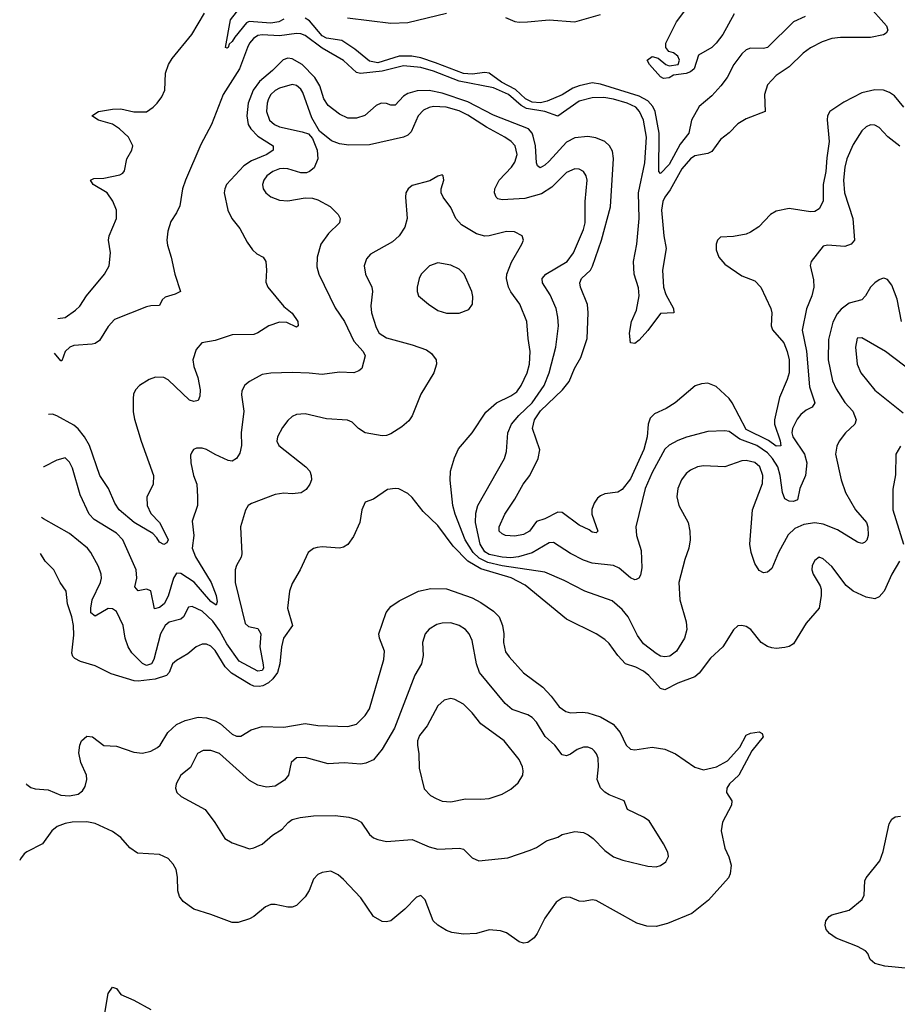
# Model space of a CAD drawing. Header units: inches. Extents: x 1173000 to 1307049, y 522583 to 678455.
# Tile 412 of 617: x 1195497 to 1199595, y 613800 to 618399. Entities that reach past the tile are written whole.
import ezdxf

# ---------------------------------------------------------------- set-up
doc = ezdxf.new("R2010")
doc.units = ezdxf.units.IN
doc.header["$MEASUREMENT"] = 0
doc.layers.add('B1691', color=7, linetype='Continuous')

msp = doc.modelspace()

# ---------------------------------------------------------------- linework, layer by layer
at = {"layer": 'B1691', "color": 5}
for points, elevation in [([(1198833.8, 618426.2), (1198780.9, 618330), (1198750.2, 618290), (1198729, 618270), (1198666.6, 618233.4), (1198647.6, 618170), (1198630, 618156.1), (1198610, 618148.2), (1198550, 618139.6), (1198530, 618128.5), (1198504.2, 618124.2), (1198490, 618132.3), (1198438, 618190), (1198428, 618210), (1198450, 618227.3), (1198479.3, 618219.3), (1198514.8, 618190), (1198530, 618183.1), (1198571.8, 618190), (1198577.6, 618210), (1198570, 618229), (1198550, 618244), (1198528, 618250), (1198515.3, 618270), (1198515.3, 618290), (1198563.7, 618390), (1198660.7, 618519.3)], 940), ([(1199456.8, 618470), (1199544.3, 618370), (1199551.4, 618350), (1199543.7, 618336.3), (1199530.8, 618329.2), (1199470, 618316.7), (1199330, 618316.4), (1199290, 618311.8), (1199243.9, 618296.1), (1199190, 618268.2), (1199156.5, 618243.5), (1199090, 618178.9), (1199030, 618139.1), (1198990, 618094.4), (1198974.8, 618050), (1198979.1, 617970), (1198890, 617936), (1198850, 617912.4), (1198810, 617870.9), (1198770, 617839.1), (1198730, 617783.5), (1198710, 617773.6), (1198650, 617763), (1198630, 617749.2), (1198590, 617701.9), (1198535.5, 617604.5), (1198510, 617569.8), (1198500.8, 617550), (1198493.9, 617510), (1198505.2, 617390), (1198516, 617330), (1198498.3, 617230), (1198504.2, 617150), (1198515.3, 617115.3), (1198551, 617050), (1198551.7, 617030), (1198490, 617027.3), (1198430, 616947.1), (1198390, 616903), (1198370, 616887.3), (1198350, 616889.2), (1198344.8, 616935.2), (1198354.7, 616990), (1198377.7, 617042.3), (1198390.6, 617110), (1198386.4, 617146.4), (1198366.9, 617210), (1198363.8, 617270), (1198378.9, 617350), (1198389.4, 617470.6), (1198387.6, 617590), (1198416.7, 617730), (1198423.6, 617850), (1198409.9, 617929.9), (1198392.1, 617970), (1198373.9, 617990), (1198333.5, 618010), (1198270, 618028.6), (1198224.7, 618035.3), (1198170, 618034), (1198110, 618018.9), (1198010, 617949.1), (1197950, 617970), (1197864.3, 617984.3), (1197839.1, 617999.1), (1197779.9, 618050), (1197710, 618080.5), (1197550, 618111.7), (1197430, 618159.4), (1197370, 618175.5), (1197290, 618183.8), (1197190, 618159.2), (1197088.2, 618148.2), (1197070, 618153), (1197010, 618209), (1196910, 618265.9), (1196830, 618325.2), (1196810, 618333.3), (1196790, 618335.2), (1196710, 618323.2), (1196630, 618329.1), (1196610, 618325), (1196588.3, 618311.7), (1196570.7, 618290), (1196561.4, 618270), (1196523.2, 618170), (1196447.4, 618050), (1196393, 617910), (1196343.2, 617816.8), (1196272, 617650), (1196257.7, 617610), (1196245.1, 617530), (1196230, 617497.6), (1196203, 617457), (1196188.9, 617411.1), (1196184.4, 617370), (1196186.7, 617346.7), (1196204.1, 617290), (1196221.1, 617210), (1196248.3, 617130), (1196223.4, 617116.6), (1196176.4, 617103.6), (1196162, 617090), (1196150, 617063.6), (1196110, 617063), (1196090, 617058), (1195940.5, 616999.5), (1195910, 616966.8), (1195870, 616900.2), (1195850, 616886.9), (1195836.1, 616883.9), (1195750, 616877.4), (1195730.7, 616869.3), (1195710.2, 616850), (1195693.8, 616806.2), (1195690, 616805.1), (1195659.3, 616842.1)], 980), ([(1196730, 618402.4), (1196708, 618390), (1196670, 618382.7), (1196568.5, 618391.5), (1196556.1, 618383.9), (1196501.7, 618318.3), (1196490, 618297), (1196474.9, 618285.1), (1196471.5, 618270), (1196466.3, 618266.3), (1196458, 618270), (1196482, 618398), (1196537, 618470)], 960), ([(1195674.8, 617004), (1195710, 617008.5), (1195758, 617042), (1195778.3, 617061.7), (1195809.8, 617110), (1195893.3, 617210), (1195915.8, 617250), (1195921.8, 617310), (1195912.7, 617370), (1195914.8, 617390), (1195949.9, 617470), (1195949.1, 617509.1), (1195931.7, 617551.7), (1195905.6, 617590), (1195839.7, 617630), (1195828, 617650), (1195843, 617657), (1195890, 617659.8), (1195965.3, 617674.7), (1195978.2, 617681.8), (1195986.8, 617693.2), (1195997.5, 617750), (1196020.9, 617790), (1196026.3, 617810), (1196005.3, 617850), (1195963.9, 617890), (1195930, 617911), (1195865.1, 617930), (1195834.7, 617950), (1195866, 617970), (1195930, 617982), (1195970, 617982.5), (1196030.6, 617969.4), (1196090, 617969.6), (1196120.4, 617990), (1196139.6, 618010), (1196161.2, 618038.8), (1196174.8, 618070), (1196178.6, 618150), (1196191.4, 618190), (1196210, 618218.6), (1196301.8, 618330), (1196359.9, 618430)], 980), ([(1199165.9, 618414.1), (1199110.6, 618389.4), (1198990, 618269.8), (1198970, 618264.7), (1198910, 618266.6), (1198890, 618258.7), (1198870, 618239.7), (1198832.4, 618190), (1198801.2, 618130), (1198771.4, 618090), (1198730, 618044.4), (1198670, 617994.5), (1198634.4, 617930), (1198622.7, 617870), (1198581.9, 617818.1), (1198530, 617723.2), (1198490, 617681.4), (1198481.4, 617690), (1198482.7, 617870), (1198464.7, 617970), (1198454.1, 617994.1), (1198430, 618019.9), (1198390, 618041.4), (1198210, 618098.7), (1198170, 618103.8), (1198109.3, 618090.7), (1198080.7, 618079.3), (1198030, 618048.4), (1197960.7, 618019.3), (1197929.2, 618010.8), (1197890, 618013.5), (1197859.4, 618030), (1197813.1, 618073.1), (1197747.7, 618107.7), (1197690, 618149.3), (1197670, 618152.2), (1197610, 618145.6), (1197570, 618147.4), (1197438.2, 618198.2), (1197370, 618220.4), (1197328.2, 618228.2), (1197270, 618229.2), (1197170, 618197.8), (1197130, 618205.1), (1197062.4, 618262.4), (1197001.8, 618301.8), (1196930, 618312.9), (1196910, 618324.6), (1196850, 618394.5), (1196830, 618406.1)], 960), ([(1197027.4, 618407.4), (1197230, 618383), (1197310, 618385.9), (1197490, 618429.6)], 960), ([(1197766, 618410), (1197810, 618391), (1197830, 618387), (1197868.6, 618388.6), (1197970, 618399.3), (1198090, 618389.5), (1198210, 618423.4)], 960), ([(1199626.3, 617990), (1199583, 618043), (1199559.3, 618059.2), (1199530.5, 618070.5), (1199490, 618072.2), (1199430, 618057), (1199345.2, 618014.8), (1199280.9, 617970), (1199270.2, 617950), (1199268.4, 617931.6), (1199277.7, 617830), (1199265.7, 617754.3), (1199261.3, 617690), (1199249.6, 617629.6), (1199248.7, 617551.3), (1199230, 617515.8), (1199210, 617503.5), (1199190, 617501.1), (1199090, 617517.2), (1199030, 617505.1), (1199003.7, 617490), (1198948.8, 617431.2), (1198910, 617406.4), (1198890, 617397.2), (1198830, 617386), (1198770, 617382.9), (1198755.5, 617370), (1198748.9, 617350), (1198750, 617324.7), (1198761.5, 617290), (1198790, 617257.4), (1198870, 617202.6), (1198930, 617179.5), (1198958.3, 617150), (1199005.5, 617050), (1199009.1, 617030), (1199005.8, 616970), (1199012.9, 616950), (1199065.2, 616890), (1199081.6, 616850), (1199090.6, 616810), (1199090, 616749.3), (1199081.7, 616718.3), (1199044.8, 616635.2), (1199022.2, 616530), (1199022.3, 616510), (1199047.9, 616432.1), (1199051.3, 616408.7), (1199030, 616407.5), (1198993.9, 616433.9), (1198890, 616485.3), (1198823.8, 616610), (1198810, 616629.3), (1198750, 616686.2), (1198710, 616700.7), (1198680.9, 616699.1), (1198650.9, 616689.1), (1198557.7, 616610), (1198516.5, 616583.5), (1198462.4, 616557.6), (1198441.8, 616538.2), (1198432.6, 616510), (1198427.5, 616450), (1198411.6, 616391.6), (1198350, 616254.8), (1198310, 616205.4), (1198290, 616192.7), (1198230, 616184.6), (1198210, 616175.8), (1198195.9, 616164.1), (1198179.4, 616140.6), (1198169.4, 616110.6), (1198169.4, 616090), (1198196.9, 616010), (1198190, 616002), (1198170, 616005.5), (1198156.9, 616016.9), (1198110, 616037.5), (1198030, 616097.4), (1198010, 616099.1), (1197950, 616067), (1197910, 616055.7), (1197878, 616010), (1197850, 615993.8), (1197810, 615987.3), (1197766, 615990), (1197750, 615996.9), (1197736.9, 616010), (1197735.8, 616030), (1197763.4, 616090), (1197810, 616159.6), (1197848.7, 616230), (1197879, 616270), (1197918.6, 616350), (1197926, 616390), (1197892.5, 616490), (1197900.7, 616530), (1197930, 616572.6), (1198031.6, 616670), (1198062.9, 616710), (1198087.5, 616770), (1198118, 616822), (1198146.5, 616910), (1198151.5, 617030), (1198148.8, 617068.8), (1198116.1, 617150), (1198113.6, 617170), (1198121.5, 617190), (1198162.9, 617230), (1198172.4, 617247.6), (1198214.5, 617370), (1198255.4, 617524.6), (1198270.4, 617750.4), (1198265, 617785), (1198251.6, 617810), (1198229.7, 617830), (1198187.7, 617847.7), (1198150, 617853.5), (1198090, 617847.3), (1198050, 617826.6), (1197970, 617738.1), (1197950, 617719.2), (1197928, 617708), (1197916, 617716), (1197910.4, 617730.4), (1197905.3, 617810), (1197895, 617855), (1197889.9, 617870), (1197873, 617890), (1197710, 617952.9), (1197590, 618015.4), (1197470, 618055.4), (1197410, 618068.6), (1197353.3, 618066.7), (1197310, 618055.3), (1197290, 618042.2), (1197250, 617999.9), (1197230, 617999.4), (1197210, 618008.3), (1197184.9, 618010), (1197161.4, 617998.5), (1197108.8, 617951.2), (1197070, 617939.6), (1197030, 617939.4), (1196990, 617958.3), (1196938.3, 617998.3), (1196917.7, 618030), (1196899.2, 618090), (1196875.8, 618130), (1196815.8, 618190), (1196770, 618216.5), (1196750, 618219), (1196727.5, 618212.5), (1196678.4, 618161.6), (1196617.7, 618110), (1196587.9, 618070), (1196564.5, 618010), (1196558.2, 617950), (1196564.6, 617910), (1196576.8, 617890), (1196610, 617855.1), (1196681.1, 617810), (1196681.1, 617790), (1196652, 617770), (1196580, 617740), (1196543.4, 617716.6), (1196463.5, 617630), (1196454.6, 617610), (1196452.4, 617590), (1196468.9, 617508.9), (1196488, 617470), (1196524.6, 617424.6), (1196559.7, 617359.7), (1196584.3, 617324.3), (1196605.4, 617305.4), (1196634.4, 617290), (1196646.3, 617270), (1196650.2, 617230), (1196647.3, 617172.7), (1196655.5, 617150), (1196730, 617060.3), (1196770, 617028.5), (1196795.6, 616990), (1196798, 616970), (1196790, 616962.9), (1196744.1, 616984.1), (1196710, 616985.7), (1196660.2, 616970), (1196610, 616936.1), (1196590, 616929.1), (1196490, 616927.4), (1196410, 616901.5), (1196348.5, 616890), (1196321.8, 616858.2), (1196306.2, 616810), (1196310, 616778.8), (1196328.4, 616728.4), (1196340.4, 616670), (1196338.6, 616641.4), (1196330, 616621.1), (1196310, 616615.5), (1196290, 616622.5), (1196190, 616716.8), (1196170, 616728.4), (1196130.9, 616729.1), (1196101.5, 616718.5), (1196057, 616690), (1196037.4, 616670), (1196029.1, 616650), (1196027.2, 616630), (1196027.6, 616567.6), (1196032.7, 616532.7), (1196064.1, 616430), (1196122.2, 616270), (1196120.6, 616230), (1196091.1, 616168.9), (1196091.8, 616130), (1196110, 616092.6), (1196150, 616050.2), (1196160.9, 616030), (1196190.1, 615970), (1196183.8, 615956.2), (1196170, 615947.9), (1196150, 615958), (1196138.2, 615978.2), (1196118.6, 615998.6), (1196031.7, 616050), (1195961.8, 616110), (1195940.8, 616140.8), (1195911.5, 616210), (1195872, 616270), (1195822.6, 616410), (1195800.1, 616450), (1195770, 616487.5), (1195750, 616504.8), (1195670, 616548.3), (1195650, 616556.5), (1195631.7, 616555.8)], 1020), ([(1199607.9, 617807.9), (1199551.4, 617851.4), (1199510, 617895.4), (1199490, 617907.1), (1199470, 617907.6), (1199450, 617898.2), (1199430, 617880.4), (1199390, 617816), (1199360.4, 617750), (1199350.6, 617710), (1199343.8, 617650), (1199348.6, 617590), (1199387.8, 617470), (1199395.9, 617370), (1199380.4, 617350), (1199350, 617340.2), (1199270, 617345.3), (1199250, 617341.6), (1199194, 617270), (1199189.1, 617250.9), (1199204.5, 617184.5), (1199205.8, 617150), (1199196.8, 617110), (1199171.5, 617048.5), (1199151.3, 616948.7), (1199171.7, 616851.7), (1199184.7, 616684.7), (1199210.2, 616610), (1199197.7, 616590), (1199170, 616575.4), (1199144.8, 616555.2), (1199127.5, 616532.5), (1199105.9, 616490), (1199103.3, 616470), (1199108, 616450), (1199162.7, 616370), (1199173.7, 616330), (1199166, 616270), (1199139.7, 616210), (1199130, 616157.2), (1199111.3, 616148.7), (1199090, 616149.8), (1199070, 616160.7), (1199059.3, 616190), (1199049.2, 616270), (1199037.3, 616310), (1199012.9, 616350), (1198990, 616375.7), (1198939.6, 616410), (1198859.5, 616439.5), (1198810, 616475.4), (1198790, 616478.7), (1198710, 616475.5), (1198610.8, 616449.2), (1198570, 616433.5), (1198530, 616411.6), (1198510, 616392.9), (1198450, 616284.5), (1198418.6, 616210), (1198374.6, 616030), (1198377.4, 615990), (1198399.1, 615919.1), (1198401.8, 615838.2), (1198396, 615804), (1198389.2, 615790.8), (1198376.3, 615783.7), (1198370, 615782), (1198350, 615792.2), (1198296.5, 615836.5), (1198270, 615849.4), (1198170, 615861.1), (1198130, 615874.1), (1198070, 615905.6), (1197990, 615957.7), (1197970, 615956.1), (1197890, 615908.4), (1197827.2, 615890), (1197790, 615885), (1197750, 615888), (1197690, 615901.7), (1197670, 615913.3), (1197648.3, 615950), (1197625.4, 616050), (1197626.6, 616093.4), (1197636.8, 616130), (1197761.1, 616350), (1197770, 616382), (1197777, 616470), (1197794, 616510), (1197827.7, 616550), (1197890, 616610.1), (1197946.1, 616690), (1197970.4, 616750), (1198001.1, 616870), (1198012.7, 616970), (1198010.6, 617010), (1198002.6, 617050), (1197974.3, 617114.3), (1197938.2, 617170), (1197937.6, 617190), (1197954.5, 617210), (1198053.8, 617270), (1198083.4, 617310), (1198130, 617419.5), (1198137.8, 617450), (1198138.5, 617550), (1198147.1, 617650), (1198143, 617670), (1198130, 617689.5), (1198110, 617700.5), (1198090, 617702), (1198050, 617684.8), (1197982.4, 617617.6), (1197933.6, 617586.4), (1197855.6, 617564.4), (1197750, 617557.3), (1197730, 617562.4), (1197721.5, 617570), (1197714.6, 617590), (1197715.9, 617610), (1197736.8, 617650), (1197793.8, 617710), (1197810, 617734), (1197819.8, 617770), (1197810.6, 617810), (1197792.8, 617830), (1197763.5, 617850), (1197676.7, 617896.7), (1197590, 617952.9), (1197550, 617973), (1197488.8, 617991.2), (1197430, 617993.9), (1197410, 617989.9), (1197383.2, 617976.8), (1197358, 617950), (1197324.7, 617875.3), (1197310, 617860.4), (1197290, 617850.8), (1197130, 617814.2), (1197033.5, 617813.5), (1196990, 617819.8), (1196953.3, 617833.3), (1196898, 617878), (1196860.9, 617940.9), (1196819.4, 618059.4), (1196810, 618075.3), (1196790, 618091.4), (1196770, 618096.5), (1196710, 618079.6), (1196690, 618068.6), (1196670.1, 618050), (1196658.8, 618030), (1196652.2, 618010), (1196649.1, 617970), (1196663.5, 617930), (1196686.4, 617910), (1196710, 617899.3), (1196816.2, 617876.2), (1196845.7, 617865.7), (1196864.4, 617844.4), (1196886.3, 617790), (1196888.9, 617750), (1196872.1, 617707.9), (1196850.2, 617689.8), (1196835.8, 617684.2), (1196810, 617683.8), (1196750, 617703.4), (1196730, 617704.9), (1196710, 617702.3), (1196679.6, 617690), (1196651.4, 617670), (1196637.2, 617650), (1196631.2, 617630), (1196633.6, 617610), (1196646.3, 617590), (1196670, 617571.3), (1196710, 617555.6), (1196750, 617552.4), (1196830, 617567.2), (1196864.9, 617564.9), (1196890, 617557.1), (1196946.4, 617526.4), (1196983.8, 617490), (1196994, 617470), (1196990.4, 617450), (1196939.2, 617400.8), (1196902.9, 617350), (1196886.5, 617290), (1196885.2, 617245.2), (1196894.4, 617210), (1196970, 617053.4), (1197014.5, 616990), (1197056.9, 616896.9), (1197101.1, 616850), (1197110.9, 616829.1), (1197095.3, 616770), (1197081.1, 616758.9), (1197058, 616750), (1196990, 616752.4), (1196910, 616741.5), (1196848.7, 616748.7), (1196770, 616750.9), (1196670, 616747.9), (1196630, 616741.4), (1196570.4, 616710), (1196548.1, 616691.9), (1196534.8, 616665.2), (1196532.5, 616647.5), (1196543.5, 616570), (1196530.9, 616470), (1196533.6, 616410), (1196525.6, 616374.4), (1196510.2, 616349.8), (1196490, 616337.4), (1196470, 616340.4), (1196410, 616367.6), (1196370, 616391.7), (1196350, 616397.8), (1196322.6, 616397.4), (1196309.1, 616390.9), (1196300.7, 616379.3), (1196295.2, 616364.8), (1196295.8, 616330), (1196309.1, 616270), (1196324, 616230), (1196328.2, 616170), (1196327.1, 616130), (1196303.1, 616056.9), (1196310.1, 615990), (1196303.1, 615930), (1196318.5, 615890), (1196391.6, 615770), (1196415.1, 615710), (1196419.4, 615680.6), (1196414.9, 615665.1), (1196390, 615682), (1196311.8, 615771.8), (1196250, 615812.4), (1196230, 615814.2), (1196215, 615790), (1196190, 615707.1), (1196171.3, 615670), (1196150, 615654), (1196127.3, 615647.3), (1196110, 615731.3), (1196090, 615738.5), (1196050, 615730.8), (1196035, 615750), (1196044.1, 615790), (1196041.3, 615830), (1195979.5, 615970), (1195950, 616000.5), (1195844.8, 616064.8), (1195820.9, 616090), (1195779.8, 616179.8), (1195744.4, 616304.4), (1195730, 616332.7), (1195710, 616352.7), (1195670, 616341.3), (1195610, 616311.1), (1195608.2, 616310.8)], 1040), ([(1199615.8, 616990), (1199594.5, 617094.5), (1199570, 617159), (1199550, 617186), (1199538, 617190), (1199530, 617191.8), (1199510, 617183.7), (1199490, 617169.4), (1199470, 617149.5), (1199447.2, 617110), (1199429.2, 617090.8), (1199370, 617075.9), (1199332.8, 617047.2), (1199314.9, 617025.1), (1199294.3, 616985.7), (1199274.2, 616905.8), (1199272.8, 616810), (1199293, 616713), (1199310, 616675.6), (1199350, 616611.5), (1199387.1, 616570), (1199403.5, 616530), (1199396.5, 616510), (1199354, 616470), (1199324.2, 616430), (1199312.4, 616407.6), (1199307.1, 616370), (1199333.4, 616250), (1199353.4, 616190), (1199400.2, 616110), (1199450.9, 616050), (1199457.4, 616030), (1199458.8, 615990), (1199452.5, 615967.5), (1199442.2, 615957.8), (1199430, 615952.4), (1199410, 615958.4), (1199316, 616016), (1199250, 616042.7), (1199210, 616049.4), (1199158.6, 616041.4), (1199117.3, 616022.7), (1199086.5, 615993.5), (1199040.9, 615910), (1199010, 615835.6), (1198990, 615818), (1198970, 615814.7), (1198950, 615826.6), (1198930, 615859.6), (1198912.7, 615910), (1198906.9, 615950), (1198919.3, 616110), (1198966.5, 616233.5), (1198968.1, 616270), (1198953.2, 616310), (1198930, 616330.4), (1198890, 616340.5), (1198870, 616338.5), (1198790, 616310.7), (1198690, 616314.6), (1198662, 616310), (1198630, 616295.8), (1198610, 616279.2), (1198588.4, 616250), (1198571.1, 616210), (1198565.4, 616170), (1198574.7, 616130), (1198618.2, 616050), (1198627.1, 616010), (1198628.1, 615970), (1198622.2, 615930), (1198603, 615877), (1198574.7, 615770), (1198579.7, 615690), (1198610, 615586), (1198613, 615550), (1198602.3, 615510), (1198564.4, 615450), (1198533.9, 615426.1), (1198510, 615422.3), (1198490, 615426.1), (1198470, 615438), (1198410, 615483.7), (1198383, 615523), (1198338.2, 615610), (1198310, 615644.4), (1198264.4, 615684.4), (1198137, 615730), (1198040, 615780), (1197950, 615818.2), (1197750, 615847.4), (1197684.1, 615864.1), (1197643.4, 615883.4), (1197615.4, 615910), (1197578.2, 615970), (1197530.4, 616090), (1197520.5, 616130), (1197507.6, 616247.6), (1197509, 616290), (1197527, 616353), (1197545.9, 616394.1), (1197609.7, 616470), (1197673.3, 616566.7), (1197723.6, 616610), (1197790, 616642.3), (1197818.5, 616661.5), (1197839.5, 616690), (1197867.5, 616750), (1197877.2, 616790), (1197881.2, 616850), (1197871.1, 616910), (1197866, 616990), (1197832.4, 617070), (1197790, 617128.4), (1197779.5, 617150), (1197769.9, 617190), (1197772.3, 617210), (1197793.3, 617266.7), (1197842, 617350), (1197849.4, 617370), (1197844, 617390), (1197808.1, 617408.1), (1197770, 617409.7), (1197690.2, 617389.8), (1197670, 617388.8), (1197630, 617398.5), (1197560.5, 617440.5), (1197533.7, 617470), (1197510, 617522.7), (1197475.1, 617570), (1197466, 617590), (1197465.2, 617610), (1197477.2, 617650), (1197475.3, 617670), (1197470, 617674), (1197450, 617668.7), (1197412.8, 617647.2), (1197330, 617624.5), (1197310.7, 617610), (1197300.5, 617590), (1197298.4, 617570), (1197307.2, 617470), (1197296, 617430), (1197268.9, 617390), (1197238.6, 617361.4), (1197135.6, 617304.4), (1197117.3, 617282.7), (1197105.5, 617250), (1197111.3, 617210), (1197141.3, 617150), (1197144.7, 617130), (1197137.7, 617062.3), (1197139.8, 617030), (1197161.6, 616961.6), (1197175.7, 616935.7), (1197210, 616913.8), (1197330, 616881.2), (1197396.7, 616856.7), (1197420.5, 616840.5), (1197441.3, 616810), (1197443.1, 616790), (1197431.6, 616750), (1197370.3, 616650), (1197330, 616549.3), (1197313.9, 616526.1), (1197282.5, 616497.5), (1197230, 616464), (1197210, 616456.4), (1197190, 616455.1), (1197110, 616469.8), (1197078.9, 616490), (1197050, 616519.7), (1197028.1, 616528.1), (1196930, 616535.2), (1196830, 616558.1), (1196790, 616555), (1196770, 616545.5), (1196750, 616527.8), (1196725.2, 616494.8), (1196701.2, 616450), (1196698, 616430), (1196707.8, 616410), (1196832.9, 616310), (1196851.6, 616290), (1196858.9, 616270), (1196859.5, 616250), (1196852, 616230), (1196835, 616205), (1196811.1, 616188.9), (1196770, 616184.5), (1196730, 616187.3), (1196690, 616181.7), (1196580.2, 616139.8), (1196564.9, 616130), (1196551.3, 616108.7), (1196529.1, 616030), (1196535.1, 615904.9), (1196532, 615888), (1196509.1, 615850), (1196502.8, 615830), (1196503.5, 615770), (1196550, 615579.5), (1196565.4, 615565.4), (1196610, 615554.8), (1196623.4, 615530), (1196618, 615470), (1196634.9, 615385.1), (1196636.3, 615370), (1196630, 615358.5), (1196610, 615356.4), (1196522.9, 615402.9), (1196463.9, 615483.9), (1196430, 615546.8), (1196399.6, 615590), (1196350, 615635.8), (1196302.1, 615657.9), (1196285.6, 615654.4), (1196262.5, 615610), (1196250, 615598.7), (1196195.6, 615584.4), (1196177, 615570), (1196155, 615530), (1196123.3, 615410), (1196113.4, 615390), (1196090, 615382.4), (1196070, 615391.6), (1196021.1, 615441.1), (1196003.4, 615470), (1195989, 615510), (1195980.7, 615570), (1195950, 615635.4), (1195930, 615647.7), (1195910, 615648.1), (1195850, 615612.8), (1195830, 615628.3), (1195829, 615651), (1195836.2, 615690), (1195874.6, 615770), (1195879, 615790), (1195878.2, 615810), (1195865.6, 615845.6), (1195829.7, 615910), (1195814, 615930), (1195730, 615999.4), (1195607.8, 616067.8), (1195599.7, 616074.7)], 1060), ([(1199670, 616751.8), (1199539.7, 616850), (1199430, 616913.3), (1199408.7, 616911.3), (1199400.6, 616870), (1199408.1, 616790), (1199425.1, 616750), (1199490, 616668.4), (1199622.5, 616562.5)], 1080), ([(1199610, 616407), (1199588.8, 616370), (1199586.7, 616273.3), (1199574, 616206), (1199575, 616110), (1199623.9, 615950)], 1080), ([(1199605.8, 615870), (1199569.2, 615810), (1199534.6, 615730), (1199510, 615702.9), (1199490, 615694), (1199450, 615702.4), (1199390, 615729.7), (1199356.5, 615756.5), (1199290, 615844.5), (1199250, 615881.2), (1199230, 615889.2), (1199210, 615873.2), (1199198.4, 615850), (1199196.4, 615830), (1199202, 615810), (1199235.1, 615755.1), (1199239.5, 615739.5), (1199240.3, 615710), (1199230.4, 615650), (1199170, 615580.9), (1199110, 615484.4), (1199090, 615472.1), (1199070, 615466.6), (1199030, 615462.3), (1199010, 615465.3), (1198990, 615471.8), (1198959.8, 615490), (1198911.1, 615550), (1198890, 615564.4), (1198870, 615569.7), (1198850, 615567.6), (1198830, 615549.5), (1198781.5, 615470), (1198723.3, 615416.7), (1198670, 615346.6), (1198649.6, 615330.4), (1198570, 615300.2), (1198510, 615269.1), (1198490, 615274.6), (1198435.1, 615335.1), (1198410, 615356.1), (1198374.4, 615374.4), (1198325.8, 615390), (1198290, 615428.7), (1198250, 615485.1), (1198230, 615503.5), (1198190, 615530.7), (1198050, 615599.8), (1197858.1, 615758.1), (1197792.1, 615792.1), (1197650, 615834.9), (1197589.2, 615869.2), (1197520.8, 615940.8), (1197450, 616036.8), (1197381.2, 616101.2), (1197330, 616168), (1197310, 616186.6), (1197267.2, 616207.2), (1197250, 616209.7), (1197215.4, 616204.6), (1197150, 616159.5), (1197110, 616145.2), (1197095.5, 616110), (1197085.3, 616050), (1197055.5, 615984.5), (1197030, 615947.3), (1197010, 615935.6), (1196990, 615931.3), (1196910, 615936.4), (1196886.4, 615933.6), (1196870, 615929.6), (1196843.8, 615910), (1196807.4, 615830), (1196770, 615765.1), (1196757.5, 615730), (1196748.2, 615650), (1196771.5, 615570), (1196729.4, 615510), (1196719.8, 615470), (1196711.6, 615390), (1196700.4, 615350), (1196680, 615320), (1196658.6, 615301.4), (1196632.4, 615287.6), (1196615.5, 615284.5), (1196590, 615286.4), (1196573.5, 615293.5), (1196486.4, 615346.4), (1196457, 615377), (1196410, 615453), (1196390, 615472.2), (1196370, 615481.5), (1196350, 615481.6), (1196322, 615470), (1196282.7, 615437.3), (1196230, 615406.2), (1196211.3, 615390), (1196194.6, 615350), (1196183.4, 615336.6), (1196130, 615318), (1196050, 615308.9), (1196031.7, 615311.7), (1195924.1, 615344.1), (1195850, 615380.7), (1195781, 615401), (1195755, 615415), (1195745.3, 615425.3), (1195740.7, 615440.7), (1195750, 615524.7), (1195748.9, 615570), (1195741.2, 615610), (1195720.2, 615670), (1195714.4, 615730), (1195686.4, 615770), (1195656.8, 615830), (1195615.8, 615870), (1195593.7, 615905.2)], 1080), ([(1195528, 614829.2), (1195530, 614827), (1195550, 614812), (1195570, 614806), (1195630, 614802.4), (1195690, 614777.4), (1195730, 614774.3), (1195770, 614781.6), (1195790, 614797), (1195803, 614817), (1195810.2, 614849.8), (1195808.9, 614870), (1195782.8, 614930), (1195773.9, 614973.9), (1195777.5, 615010), (1195785.4, 615030), (1195810, 615052.1), (1195838, 615050), (1195890, 615009.6), (1195950, 615005.7), (1196030, 614977.1), (1196070, 614973.3), (1196110, 614982.2), (1196140.9, 614999.1), (1196152.8, 615010), (1196189.7, 615070.3), (1196230, 615106.9), (1196270, 615125.4), (1196330, 615141.7), (1196370, 615138), (1196410, 615124.7), (1196434.2, 615110), (1196490, 615061.8), (1196510, 615052.3), (1196530, 615052.6), (1196577.5, 615082.5), (1196630, 615098.3), (1196730, 615094.9), (1196830, 615112.1), (1196890, 615102.9), (1197030, 615097.4), (1197070, 615108.7), (1197110, 615148.7), (1197130, 615179.7), (1197198, 615410), (1197201.4, 615450), (1197177.7, 615510), (1197174.3, 615530), (1197209.1, 615630), (1197230, 615657.7), (1197270, 615684.5), (1197359.3, 615730), (1197417.3, 615742.7), (1197490, 615740.6), (1197610, 615698.3), (1197650, 615677.3), (1197710, 615636.8), (1197735.7, 615610), (1197752.6, 615570), (1197758, 615530), (1197756.5, 615490), (1197766.3, 615446.3), (1197782.5, 615422.5), (1197850, 615348.5), (1197940.7, 615280.7), (1197979.4, 615239.4), (1198016.8, 615190), (1198047.4, 615167.4), (1198070, 615161.6), (1198125.3, 615165.3), (1198150, 615162), (1198210, 615142.4), (1198268.6, 615108.6), (1198301.6, 615070), (1198330, 615009.7), (1198350, 614992), (1198370, 614988.2), (1198450, 615000.8), (1198510, 614991.7), (1198559.2, 614970), (1198650, 614907.4), (1198690, 614895.4), (1198751.4, 614908.6), (1198802.9, 614937.1), (1198859.5, 615000.5), (1198890, 615057), (1198910, 615067), (1198950, 615072), (1198964.7, 615064.7), (1198969.2, 615050), (1198915.6, 614984.4), (1198856.2, 614870), (1198811.8, 614830), (1198798.7, 614810), (1198798.4, 614790), (1198822.4, 614750), (1198821.3, 614730), (1198779.6, 614650), (1198773.6, 614610), (1198789.6, 614530), (1198808.8, 614488.8), (1198820.4, 614450), (1198815.3, 614410), (1198807.3, 614390), (1198714, 614286), (1198635.4, 614224.6), (1198522, 614178), (1198470, 614163.1), (1198425.7, 614165.7), (1198379, 614179), (1198190, 614285.3), (1198170, 614288.7), (1198130, 614279.5), (1198110, 614282.4), (1198070, 614299.3), (1198050, 614300.4), (1198030, 614296.4), (1198002.9, 614277.1), (1197950, 614203), (1197914, 614130), (1197899.6, 614110), (1197870, 614088.7), (1197850, 614085.3), (1197830, 614092.4), (1197770, 614133.7), (1197742.5, 614142.5), (1197690, 614147.2), (1197630, 614130.3), (1197570, 614127.6), (1197515.6, 614135.6), (1197490, 614144.9), (1197450.4, 614170), (1197428.5, 614190), (1197390, 614287.3), (1197370, 614307.7), (1197350, 614300.4), (1197295.4, 614244.6), (1197230, 614190.5), (1197210, 614184.6), (1197190, 614186.3), (1197150, 614210.7), (1197090, 614298), (1197010, 614383.1), (1196984.8, 614404.8), (1196950, 614421.1), (1196910, 614416), (1196890, 614406.4), (1196870, 614384), (1196848.6, 614331.4), (1196830, 614302), (1196790, 614262), (1196770, 614253.4), (1196750, 614253), (1196690, 614265.5), (1196670, 614265.5), (1196644.4, 614255.6), (1196590, 614210.4), (1196570, 614199.5), (1196518, 614182), (1196490, 614182), (1196390, 614219.6), (1196310, 614244), (1196260, 614280), (1196243.1, 614303.1), (1196235.2, 614330), (1196234.2, 614394.2), (1196227.6, 614430), (1196214.6, 614454.6), (1196190, 614480.3), (1196150, 614499.6), (1196046.6, 614506.6), (1196011.4, 614531.4), (1195970, 614578.7), (1195930, 614607.4), (1195850, 614644.6), (1195810, 614652.3), (1195742, 614650), (1195710, 614644.7), (1195672, 614630), (1195647.6, 614610), (1195603.7, 614550), (1195530, 614512.7), (1195517.7, 614502.3), (1195500.4, 614479.6), (1195497.3, 614472.2)], 1120), ([(1199650, 613966.8), (1199537.4, 613977.4), (1199489.9, 613989.9), (1199468.4, 614010), (1199457.4, 614037.4), (1199447, 614050), (1199409.6, 614070), (1199309.5, 614109.5), (1199279.2, 614130), (1199262.8, 614150), (1199258.8, 614170), (1199262.4, 614190), (1199276.9, 614210), (1199290, 614218), (1199370, 614240.2), (1199431, 614290), (1199440.4, 614310), (1199444, 614376), (1199449.7, 614390), (1199513.5, 614470), (1199530, 614513.4), (1199556.9, 614643.1), (1199570, 614664.4), (1199584.9, 614675.1), (1199610, 614679.5)], 1080), ([(1195890, 613731), (1195910, 613850.8), (1195930, 613880.5), (1195950, 613874.4), (1195970, 613845.3), (1196030, 613818.7), (1196110, 613775.6)], 1080)]:
    msp.add_lwpolyline(points, dxfattribs=dict(at, elevation=elevation))
for points, elevation in [([(1197450, 617263.1), (1197410.6, 617250), (1197372.4, 617210), (1197363.1, 617190), (1197352.7, 617150), (1197352.7, 617130), (1197359.1, 617110), (1197406, 617070), (1197450, 617041.5), (1197490, 617029.2), (1197550, 617029), (1197594.3, 617045.7), (1197611.8, 617070), (1197613, 617107), (1197608, 617130), (1197572.8, 617210), (1197550, 617234.3), (1197510, 617252.1)], 1080), ([(1197510, 615581.2), (1197470, 615580.9), (1197445.7, 615574.3), (1197410, 615553), (1197390.2, 615529.8), (1197378.3, 615490), (1197381.3, 615430), (1197372.9, 615390), (1197343.1, 615336.9), (1197247.7, 615090), (1197190, 614991.3), (1197150, 614941.7), (1197113.9, 614926.1), (1197090, 614921.4), (1197012.4, 614927.6), (1196937.1, 614922.9), (1196830, 614952.4), (1196790, 614950.8), (1196764.9, 614930), (1196752, 614870), (1196733.2, 614846.8), (1196690, 614818.7), (1196650, 614814.8), (1196610, 614823.5), (1196570, 614845.1), (1196430, 614971.3), (1196390, 614986.3), (1196354.1, 614985.9), (1196327.8, 614972.2), (1196294.2, 614905.8), (1196250.3, 614869.7), (1196227.7, 614830), (1196224.9, 614810), (1196230.5, 614790), (1196250.6, 614770), (1196362.8, 614710), (1196409.2, 614649.2), (1196454.7, 614574.7), (1196490, 614554.4), (1196570, 614526.7), (1196590.6, 614530.6), (1196630, 614548.7), (1196678, 614590), (1196722.7, 614617.3), (1196750.8, 614649.2), (1196770, 614663.1), (1196807.1, 614672.9), (1196870, 614679.7), (1196970, 614682), (1197034.5, 614674.5), (1197070, 614663.5), (1197091.3, 614650), (1197130, 614593.7), (1197150, 614578), (1197170, 614570.3), (1197210, 614561.1), (1197330, 614570.3), (1197410, 614535.5), (1197450, 614524.7), (1197551.3, 614530), (1197570, 614525.3), (1197610, 614484.4), (1197642, 614470), (1197776.2, 614483.8), (1197880.6, 614519.4), (1197910, 614532.2), (1197956.6, 614563.4), (1198010, 614581.2), (1198030, 614592.5), (1198090, 614606.6), (1198130, 614602.3), (1198152.3, 614592.3), (1198175, 614575), (1198230, 614518), (1198270, 614489.1), (1198313.3, 614473.3), (1198430, 614445.2), (1198470, 614442.6), (1198490, 614448.5), (1198515.1, 614464.9), (1198526.3, 614490), (1198523.5, 614510), (1198503.5, 614550), (1198436.5, 614656.5), (1198410, 614674.8), (1198336, 614710), (1198319.3, 614750), (1198250, 614778.9), (1198230, 614791.3), (1198210, 614811.8), (1198193.3, 614850), (1198199.8, 614910), (1198198.3, 614950), (1198191.4, 614970), (1198181.9, 614981.9), (1198170, 614993.2), (1198150, 615001), (1198130, 615001), (1198100.3, 614990), (1198070, 614968.3), (1198050, 614961.1), (1198030, 614964.7), (1197996.8, 615010), (1197951.3, 615051.3), (1197910, 615118.3), (1197890, 615140.4), (1197870, 615151.7), (1197796.5, 615176.5), (1197764.4, 615204.4), (1197644.2, 615350), (1197629.9, 615390), (1197610, 615499.3), (1197595.8, 615530), (1197578.5, 615550), (1197550, 615569.8)], 1140), ([(1197510, 615227.9), (1197480, 615220), (1197450, 615193.5), (1197400, 615100), (1197364.3, 615055.7), (1197355.4, 615030), (1197354.8, 615010), (1197361.4, 614970), (1197363.4, 614903.4), (1197385.9, 614805.8), (1197415.1, 614775.1), (1197442, 614762), (1197470, 614749.2), (1197510, 614745.5), (1197579.5, 614760.5), (1197650, 614757.7), (1197690, 614760.9), (1197750, 614781.1), (1197790, 614805.3), (1197825.4, 614834.6), (1197846.4, 614870), (1197848.1, 614890), (1197845, 614910), (1197830, 614943.5), (1197758.9, 615030), (1197650.8, 615110), (1197610, 615160.8), (1197570, 615201.2), (1197530, 615224.4)], 1160)]:
    msp.add_lwpolyline(points, close=True, dxfattribs=dict(at, elevation=elevation))

doc.saveas('drawing.dxf')
